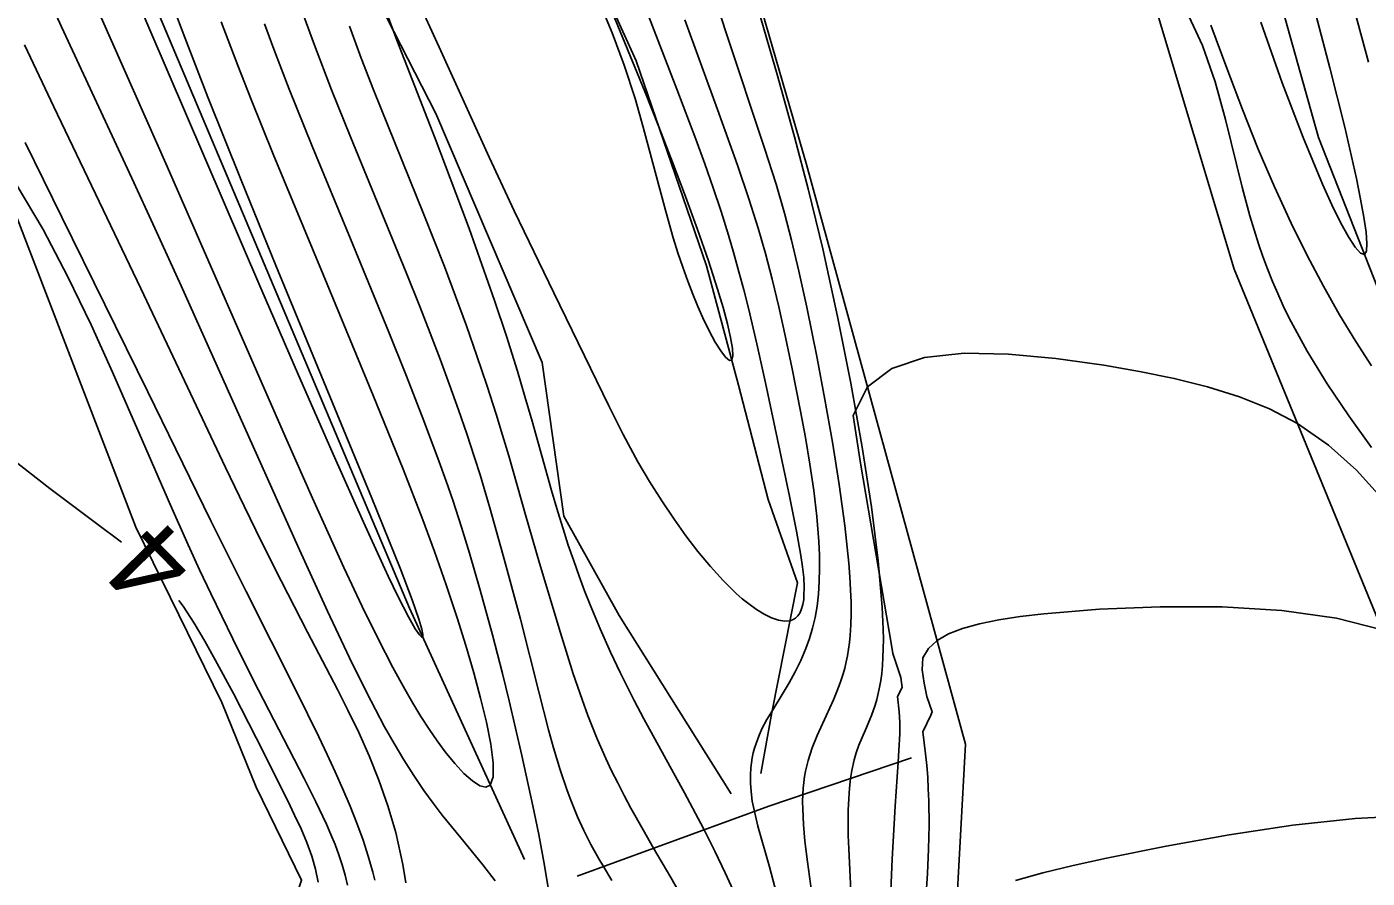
# Model space of a CAD drawing. Extents: x 2602990 to 2605851, y 618069 to 619180.
# Drawn here: x 2603723.4 to 2603755.98, y 618597.36 to 618618.07 of the extents above; entities that cross this region are included whole.
import ezdxf

# ---------------------------------------------------------------- set-up
doc = ezdxf.new("R2010")
doc.units = 0
for name, color, linetype in [('DTM Contours Major', 7, 'Continuous'), ('DTM Contours Major Text', 7, 'Continuous'), ('DTM Contours Minor', 7, 'Continuous'), ('Exist DTM Breakline', 7, 'Continuous'), ('Exist DTM Crownline', 7, 'Continuous'), ('Exist Roads EOP', 7, 'Continuous'), ('PH Exist DTM Breakline', 7, 'Continuous')]:
    doc.layers.add(name, color=color, linetype=linetype)

msp = doc.modelspace()

# ---------------------------------------------------------------- linework, layer by layer
at = {"layer": 'DTM Contours Major'}
for points in [[(2603713.987, 618618.777), (2603715.435, 618616.169), (2603716.997, 618613.793), (2603718.232, 618612.207), (2603719.486, 618610.801), (2603720.723, 618609.566), (2603721.905, 618608.499), (2603722.995, 618607.593), (2603723.957, 618606.843), (2603725.089, 618605.995), (2603725.695, 618605.54)], [(2603753.39, 618618.187), (2603753.913, 618616.713), (2603754.416, 618615.383), (2603754.888, 618614.242), (2603755.117, 618613.74), (2603755.33, 618613.312), (2603755.521, 618612.967), (2603755.685, 618612.716), (2603755.816, 618612.57), (2603755.908, 618612.537), (2603755.957, 618612.618), (2603755.968, 618612.801), (2603755.947, 618613.078), (2603755.895, 618613.44), (2603755.816, 618613.878), (2603755.714, 618614.382), (2603755.43, 618615.628), (2603755.07, 618617.079), (2603754.65, 618618.684)], [(2603741.61, 618597.021), (2603741.446, 618597.638), (2603741.169, 618598.631), (2603741.08, 618598.988), (2603741.031, 618599.24), (2603741, 618599.472), (2603740.986, 618599.675), (2603740.985, 618599.867), (2603740.997, 618600.049), (2603741.011, 618600.172), (2603741.031, 618600.292), (2603741.055, 618600.41), (2603741.086, 618600.526), (2603741.121, 618600.642), (2603741.186, 618600.816), (2603741.266, 618600.994), (2603741.386, 618601.221), (2603741.519, 618601.446), (2603741.783, 618601.874), (2603741.927, 618602.118), (2603742.071, 618602.379), (2603742.209, 618602.656), (2603742.334, 618602.949), (2603742.42, 618603.191), (2603742.495, 618603.441), (2603742.555, 618603.701), (2603742.604, 618603.984), (2603742.637, 618604.276), (2603742.657, 618604.58), (2603742.664, 618604.894), (2603742.66, 618605.218), (2603742.645, 618605.553), (2603742.596, 618606.16), (2603742.523, 618606.79), (2603742.43, 618607.433), (2603742.323, 618608.081), (2603742.206, 618608.725), (2603742.003, 618609.753), (2603741.841, 618610.523), (2603741.675, 618611.259), (2603741.512, 618611.935), (2603741.348, 618612.56), (2603741.171, 618613.179), (2603740.95, 618613.887), (2603740.671, 618614.708), (2603740.184, 618616.058), (2603739.388, 618618.241)], [(2603727.091, 618604.121), (2603727.194, 618603.979), (2603727.462, 618603.566), (2603727.723, 618603.129), (2603727.978, 618602.676), (2603728.417, 618601.853), (2603728.968, 618600.777), (2603729.739, 618599.242), (2603729.907, 618598.898), (2603730.063, 618598.56), (2603730.203, 618598.228), (2603730.323, 618597.902), (2603730.417, 618597.582), (2603730.481, 618597.269)]]:
    msp.add_lwpolyline(points, dxfattribs=at)
at = {"layer": 'DTM Contours Minor'}
for points in [[(2603726.672, 618619.31), (2603727.236, 618617.813), (2603727.798, 618616.365), (2603728.606, 618614.343), (2603729.451, 618612.269), (2603731.787, 618606.609), (2603732.472, 618604.906), (2603732.766, 618604.135), (2603732.929, 618603.664), (2603732.999, 618603.419), (2603733.024, 618603.288), (2603733.024, 618603.249), (2603733.016, 618603.228), (2603733.004, 618603.224), (2603732.987, 618603.232), (2603732.939, 618603.28), (2603732.839, 618603.425), (2603732.674, 618603.717), (2603732.424, 618604.208), (2603732.181, 618604.713), (2603731.579, 618606.023), (2603730.841, 618607.679), (2603729.999, 618609.603), (2603729.084, 618611.717), (2603726.365, 618618.059), (2603724.441, 618622.582)], [(2603742.516, 618596.694), (2603742.371, 618597.76), (2603742.311, 618598.264), (2603742.274, 618598.67), (2603742.255, 618599.048), (2603742.253, 618599.227), (2603742.257, 618599.397), (2603742.267, 618599.549), (2603742.282, 618599.694), (2603742.301, 618599.834), (2603742.325, 618599.968), (2603742.386, 618600.224), (2603742.433, 618600.382), (2603742.486, 618600.535), (2603742.605, 618600.833), (2603742.826, 618601.314), (2603743.003, 618601.699), (2603743.087, 618601.901), (2603743.167, 618602.112), (2603743.238, 618602.334), (2603743.277, 618602.476), (2603743.313, 618602.623), (2603743.344, 618602.775), (2603743.371, 618602.934), (2603743.393, 618603.099), (2603743.41, 618603.27), (2603743.427, 618603.525), (2603743.434, 618603.794), (2603743.432, 618604.078), (2603743.421, 618604.378), (2603743.402, 618604.693), (2603743.376, 618605.024), (2603743.277, 618605.946), (2603743.14, 618606.941), (2603742.976, 618607.973), (2603742.795, 618609.008), (2603742.606, 618610.009), (2603742.354, 618611.257), (2603742.165, 618612.128), (2603741.986, 618612.883), (2603741.814, 618613.539), (2603741.609, 618614.244), (2603741.329, 618615.122), (2603740.392, 618617.929), (2603739.469, 618620.773)], [(2603740.578, 618620.548), (2603741.636, 618616.916), (2603742.057, 618615.393), (2603742.388, 618614.128), (2603742.663, 618613.004), (2603742.741, 618612.671), (2603743.105, 618611.024), (2603743.428, 618609.403), (2603743.703, 618607.847), (2603743.926, 618606.394), (2603744.089, 618605.083), (2603744.188, 618603.952), (2603744.212, 618603.419), (2603744.216, 618603.175), (2603744.214, 618602.947), (2603744.207, 618602.733), (2603744.195, 618602.533), (2603744.176, 618602.346), (2603744.153, 618602.171), (2603744.124, 618602.008), (2603744.092, 618601.855), (2603744.055, 618601.711), (2603744.016, 618601.576), (2603743.925, 618601.321), (2603743.78, 618600.976), (2603743.622, 618600.601), (2603743.556, 618600.416), (2603743.503, 618600.24), (2603743.446, 618599.982), (2603743.415, 618599.79), (2603743.39, 618599.554), (2603743.373, 618599.294), (2603743.363, 618599.015), (2603743.36, 618598.717), (2603743.364, 618598.403), (2603743.373, 618598.076), (2603743.438, 618596.715)], [(2603732.332, 618619.954), (2603733.419, 618617.577), (2603734.633, 618614.901), (2603735.243, 618613.597), (2603736.203, 618611.6), (2603737.541, 618608.851), (2603737.893, 618608.155), (2603738.069, 618607.82), (2603738.249, 618607.495), (2603738.533, 618607.01), (2603738.828, 618606.544), (2603739.131, 618606.094), (2603739.416, 618605.695), (2603739.71, 618605.31), (2603740.012, 618604.943), (2603740.165, 618604.771), (2603740.319, 618604.605), (2603740.474, 618604.447), (2603740.631, 618604.298), (2603740.788, 618604.16), (2603740.945, 618604.034), (2603741.136, 618603.899), (2603741.322, 618603.786), (2603741.501, 618603.699), (2603741.667, 618603.642), (2603741.818, 618603.617), (2603741.95, 618603.627), (2603742.021, 618603.653), (2603742.083, 618603.692), (2603742.136, 618603.746), (2603742.182, 618603.812), (2603742.219, 618603.889), (2603742.257, 618604.017), (2603742.279, 618604.141), (2603742.287, 618604.231), (2603742.292, 618604.443), (2603742.279, 618604.678), (2603742.252, 618604.934), (2603742.212, 618605.209), (2603742.107, 618605.805), (2603741.935, 618606.659), (2603741.355, 618609.412), (2603741.143, 618610.363), (2603740.936, 618611.233), (2603740.825, 618611.672), (2603740.707, 618612.114), (2603740.582, 618612.558), (2603740.45, 618613.007), (2603740.27, 618613.578), (2603740.078, 618614.156), (2603739.874, 618614.742), (2603739.659, 618615.337), (2603739.199, 618616.556), (2603738.188, 618619.169)], [(2603737.036, 618619.883), (2603738.416, 618616.498), (2603738.759, 618615.639), (2603739.092, 618614.784), (2603739.408, 618613.946), (2603739.702, 618613.142), (2603739.964, 618612.384), (2603740.188, 618611.688), (2603740.319, 618611.246), (2603740.424, 618610.852), (2603740.502, 618610.516), (2603740.548, 618610.248), (2603740.56, 618610.06), (2603740.535, 618609.962), (2603740.474, 618609.958), (2603740.382, 618610.037), (2603740.266, 618610.189), (2603740.13, 618610.406), (2603739.982, 618610.678), (2603739.827, 618610.995), (2603739.704, 618611.273), (2603739.582, 618611.572), (2603739.46, 618611.889), (2603739.341, 618612.224), (2603739.224, 618612.573), (2603739.111, 618612.936), (2603738.926, 618613.58), (2603738.381, 618615.629), (2603738.181, 618616.326), (2603737.92, 618617.141), (2603737.628, 618617.926), (2603737.314, 618618.664)], [(2603723.672, 618619.318), (2603724.244, 618618.07), (2603725.948, 618614.391), (2603726.51, 618613.172), (2603727.148, 618611.77), (2603728.374, 618609.036), (2603729.981, 618605.437), (2603730.703, 618603.856), (2603731.239, 618602.723), (2603731.65, 618601.891), (2603731.871, 618601.463), (2603732.095, 618601.045), (2603732.325, 618600.638), (2603732.56, 618600.243), (2603732.801, 618599.861), (2603733.05, 618599.495), (2603733.271, 618599.192), (2603733.495, 618598.9), (2603733.944, 618598.345), (2603734.481, 618597.689), (2603734.779, 618597.302)], [(2603728.123, 618618.194), (2603728.525, 618617.135), (2603728.852, 618616.302), (2603729.389, 618614.974), (2603730.597, 618612.051), (2603731.815, 618609.108), (2603732.541, 618607.314), (2603733.02, 618606.078), (2603733.304, 618605.314), (2603733.591, 618604.497), (2603733.856, 618603.697), (2603734.066, 618603.027), (2603734.262, 618602.355), (2603734.427, 618601.742), (2603734.568, 618601.155), (2603734.673, 618600.623), (2603734.731, 618600.173), (2603734.731, 618599.831), (2603734.662, 618599.627), (2603734.556, 618599.575), (2603734.408, 618599.613), (2603734.228, 618599.729), (2603734.023, 618599.912), (2603733.8, 618600.151), (2603733.568, 618600.436), (2603733.372, 618600.701), (2603733.174, 618600.989), (2603732.977, 618601.296), (2603732.78, 618601.621), (2603732.582, 618601.962), (2603732.294, 618602.488), (2603731.926, 618603.2), (2603731.548, 618603.969), (2603731.102, 618604.919), (2603730.338, 618606.606), (2603729.681, 618608.091), (2603726.811, 618614.673), (2603724.669, 618619.518)], [(2603740.612, 618596.97), (2603740.374, 618597.496), (2603740.121, 618598.021), (2603739.857, 618598.541), (2603739.779, 618598.69), (2603739.38, 618599.436), (2603738.397, 618601.239), (2603738.163, 618601.683), (2603737.816, 618602.367), (2603737.582, 618602.858), (2603737.329, 618603.428), (2603737.089, 618604.01), (2603736.955, 618604.355), (2603736.821, 618604.711), (2603736.69, 618605.08), (2603736.559, 618605.462), (2603736.43, 618605.859), (2603736.302, 618606.273), (2603736.15, 618606.79), (2603735.677, 618608.478), (2603735.505, 618609.079), (2603735.321, 618609.697), (2603735.053, 618610.549), (2603734.764, 618611.419), (2603734.46, 618612.295), (2603734.146, 618613.169), (2603733.828, 618614.029), (2603733.321, 618615.358), (2603732.391, 618617.749), (2603732.041, 618618.683)], [(2603737.615, 618597.311), (2603737.41, 618597.646), (2603737.301, 618597.83), (2603737.106, 618598.182), (2603736.934, 618598.521), (2603736.781, 618598.855), (2603736.617, 618599.258), (2603736.528, 618599.499), (2603736.361, 618599.999), (2603736.202, 618600.531), (2603736.081, 618600.968), (2603735.842, 618601.895), (2603735.394, 618603.664), (2603734.977, 618605.214), (2603734.653, 618606.371), (2603734.413, 618607.178), (2603734.282, 618607.594), (2603734.093, 618608.169), (2603733.889, 618608.76), (2603733.672, 618609.367), (2603733.441, 618609.988), (2603733.2, 618610.622), (2603732.948, 618611.268), (2603732.617, 618612.096), (2603731.268, 618615.393), (2603730.805, 618616.543), (2603730.386, 618617.627), (2603730.128, 618618.332)], [(2603756.081, 618607.838), (2603755.526, 618608.607), (2603755, 618609.392), (2603754.515, 618610.187), (2603754.083, 618610.985), (2603753.937, 618611.283), (2603753.8, 618611.582), (2603753.672, 618611.881), (2603753.551, 618612.183), (2603753.438, 618612.487), (2603753.332, 618612.795), (2603753.226, 618613.132), (2603753.125, 618613.473), (2603752.937, 618614.175), (2603752.534, 618615.817), (2603752.281, 618616.735), (2603751.974, 618617.621), (2603751.589, 618618.437)], [(2603755.662, 618618.5), (2603756.011, 618617.213)], [(2603736.086, 618597.03), (2603735.982, 618597.675), (2603735.84, 618598.43), (2603735.698, 618599.124), (2603735.43, 618600.35), (2603735.121, 618601.676), (2603734.957, 618602.345), (2603734.716, 618603.281), (2603734.418, 618604.368), (2603734.157, 618605.266), (2603733.961, 618605.904), (2603733.748, 618606.56), (2603733.591, 618607.017), (2603733.422, 618607.491), (2603733.049, 618608.491), (2603732.626, 618609.575), (2603732.195, 618610.647), (2603731.261, 618612.919), (2603730.335, 618615.167), (2603729.777, 618616.553), (2603729.4, 618617.526), (2603729.172, 618618.142)], [(2603739.263, 618597.009), (2603739.052, 618597.381), (2603738.633, 618598.093), (2603738.374, 618598.541), (2603738.079, 618599.07), (2603737.915, 618599.377), (2603737.759, 618599.679), (2603737.612, 618599.976), (2603737.472, 618600.272), (2603737.26, 618600.754), (2603737.034, 618601.321), (2603736.892, 618601.71), (2603736.68, 618602.337), (2603736.368, 618603.333), (2603735.856, 618605.027), (2603735.518, 618606.201), (2603735.111, 618607.634), (2603734.963, 618608.136), (2603734.806, 618608.649), (2603734.579, 618609.354), (2603734.336, 618610.072), (2603734.081, 618610.796), (2603733.816, 618611.52), (2603733.546, 618612.239), (2603733.051, 618613.507), (2603731.826, 618616.544), (2603731.527, 618617.313), (2603731.239, 618618.085)], [(2603756.079, 618609.824), (2603755.698, 618610.416), (2603755.306, 618611.064), (2603754.91, 618611.764), (2603754.515, 618612.509), (2603754.126, 618613.294), (2603753.722, 618614.177), (2603753.329, 618615.1), (2603752.944, 618616.064), (2603752.561, 618617.07), (2603752.178, 618618.117)], [(2603723.34, 618617.638), (2603724.057, 618616.125), (2603726.171, 618611.709), (2603728.227, 618607.357), (2603728.682, 618606.409), (2603729.11, 618605.529), (2603729.577, 618604.599), (2603730.222, 618603.349), (2603730.948, 618601.956), (2603731.201, 618601.454), (2603731.465, 618600.906), (2603731.718, 618600.339), (2603731.957, 618599.748), (2603732.174, 618599.127), (2603732.364, 618598.471), (2603732.537, 618597.696), (2603732.612, 618597.252)], [(2603723.36, 618615.255), (2603724.246, 618613.439), (2603726.337, 618609.197), (2603727.87, 618606.059), (2603728.729, 618604.333), (2603729.955, 618601.903), (2603730.497, 618600.799), (2603730.699, 618600.374), (2603730.894, 618599.951), (2603731.08, 618599.53), (2603731.256, 618599.113), (2603731.42, 618598.698), (2603731.569, 618598.288), (2603731.697, 618597.898), (2603731.806, 618597.509), (2603731.854, 618597.312)], [(2603723.142, 618614.243), (2603723.791, 618613.139), (2603724.396, 618611.99), (2603724.959, 618610.825), (2603725.483, 618609.673), (2603726.211, 618608.004), (2603726.891, 618606.436), (2603727.319, 618605.471), (2603727.596, 618604.867), (2603727.869, 618604.285), (2603728.401, 618603.188), (2603728.909, 618602.175), (2603730.141, 618599.787), (2603730.422, 618599.224), (2603730.681, 618598.675), (2603730.79, 618598.427), (2603730.892, 618598.18), (2603730.984, 618597.933), (2603731.065, 618597.687), (2603731.134, 618597.44), (2603731.188, 618597.191)], [(2603756.313, 618606.622), (2603755.712, 618607.288), (2603755.037, 618607.898), (2603754.279, 618608.426), (2603753.603, 618608.78), (2603752.874, 618609.074), (2603752.098, 618609.318), (2603751.285, 618609.521), (2603750.441, 618609.691), (2603749.575, 618609.839), (2603748.405, 618610.005), (2603747.256, 618610.114), (2603746.177, 618610.132), (2603745.215, 618610.026), (2603744.418, 618609.764), (2603743.833, 618609.313), (2603743.482, 618608.622), (2603743.664, 618607.457), (2603744.419, 618602.98), (2603744.448, 618602.828), (2603744.509, 618602.633), (2603744.643, 618602.246), (2603744.671, 618602.002), (2603744.562, 618601.784), (2603744.599, 618601.409), (2603744.613, 618601.157), (2603744.615, 618600.876), (2603744.594, 618600.471), (2603744.573, 618600.183), (2603744.501, 618599.112), (2603744.433, 618597.826), (2603744.381, 618596.674)], [(2603756.339, 618603.401), (2603755.229, 618603.692), (2603753.905, 618603.874), (2603752.448, 618603.961), (2603750.942, 618603.966), (2603749.47, 618603.906), (2603748.115, 618603.793), (2603747.543, 618603.726), (2603747.02, 618603.647), (2603746.551, 618603.552), (2603746.142, 618603.44), (2603745.798, 618603.305), (2603745.523, 618603.144), (2603745.313, 618602.947), (2603745.173, 618602.723), (2603745.159, 618602.434), (2603745.211, 618602.109), (2603745.272, 618601.782), (2603745.399, 618601.406), (2603745.367, 618601.328), (2603745.177, 618600.926), (2603745.244, 618600.39), (2603745.271, 618600.107), (2603745.293, 618599.822), (2603745.309, 618599.534), (2603745.32, 618599.244), (2603745.327, 618598.657), (2603745.316, 618598.071), (2603745.29, 618597.478), (2603745.25, 618596.879)], [(2603757.084, 618598.887), (2603755.682, 618598.813), (2603754.172, 618598.649), (2603752.619, 618598.417), (2603751.086, 618598.143), (2603749.64, 618597.85), (2603748.832, 618597.671), (2603748.09, 618597.491), (2603747.425, 618597.305)]]:
    msp.add_lwpolyline(points, dxfattribs=at)
at = {"layer": 'Exist DTM Breakline'}
msp.add_spline([(2603647.352, 618520.802), (2603704.337, 618541.966), (2603758.983, 618562.663), (2603811.118, 618582.434), (2603865.604, 618602.567), (2603913.966, 618621.231), (2603963.574, 618640.143), (2603974.725, 618636.355), (2603978.77, 618630.138), (2603971.844, 618627.992), (2603956.88, 618621.982), (2603923.969, 618609.772), (2603877.426, 618591.796), (2603827.273, 618571.857), (2603776.875, 618552.809), (2603720.479, 618530.104), (2603675.109, 618514.176), (2603657.355, 618505.354), (2603640.368, 618498.804), (2603619.191, 618491.366), (2603591.676, 618480.386)], degree=3, dxfattribs=at)
at = {"layer": 'Exist DTM Crownline'}
msp.add_spline([(2603233.488, 618380.754), (2603285.185, 618400.095), (2603335.457, 618418.629), (2603390.812, 618439.069), (2603440.087, 618457.325), (2603493.996, 618477.231), (2603542.655, 618495.301), (2603600.808, 618516.867), (2603653.659, 618536.362), (2603706.222, 618555.742), (2603764.811, 618577.593), (2603823.52, 618599.847), (2603878.564, 618620.56), (2603937.951, 618643.078), (2603997.369, 618665.789), (2604036.209, 618680.665), (2604055.311, 618688.017)], degree=3, dxfattribs=at)
at = {"layer": 'Exist Roads EOP'}
for points in [[(2603230.17, 618389.98), (2603282.929, 618409.597), (2603332.773, 618427.868), (2603388.167, 618448.413), (2603437.203, 618466.721), (2603490.778, 618486.527), (2603539.039, 618504.558), (2603597.451, 618526.156), (2603651.053, 618545.972), (2603705.208, 618566.084), (2603762.02, 618587.183), (2603820.334, 618609.162), (2603876.341, 618629.99), (2603934.909, 618652.28), (2603996.409, 618675.568), (2604033.216, 618689.957), (2604052.01, 618697.199)], [(2604034.633, 618668.486), (2603984.89, 618650.123), (2603936.767, 618631.654), (2603888.195, 618613.335), (2603837.766, 618594.258), (2603782.918, 618573.705), (2603731.939, 618554.39), (2603671.126, 618532.171), (2603621.822, 618514.106), (2603561.545, 618491.877), (2603506.421, 618471.293), (2603452.163, 618451.33), (2603398.364, 618431.316), (2603341.431, 618410.355), (2603281.65, 618388.199), (2603223.033, 618366.475), (2603185.717, 618352.612)]]:
    msp.add_spline(points, degree=3, dxfattribs=at)
at = {"layer": 'PH Exist DTM Breakline'}
for points in [[(2603740.721, 618580.462), (2603743.569, 618585.707), (2603745.367, 618590.394), (2603745.968, 618596.178), (2603746.213, 618600.624), (2603742.35, 618614.727), (2603732.327, 618649.349), (2603723.779, 618678.063), (2603708.215, 618744.099), (2603707.858, 618749.354), (2603708.238, 618755.061), (2603710.212, 618763.823), (2603713.612, 618770.972), (2603717.092, 618777.529), (2603722.485, 618784.846)], [(2603694.236, 618761.688), (2603696.339, 618758.714), (2603697.786, 618755.313), (2603699.555, 618750.087), (2603701.551, 618743.214), (2603719.318, 618673.027), (2603724.007, 618658.781), (2603728.272, 618644.889), (2603730.819, 618637.094), (2603733.79, 618626.275), (2603735.965, 618622.193), (2603738.21, 618617.242), (2603739.916, 618612.255), (2603740.698, 618609.356), (2603741.419, 618606.576), (2603742.132, 618604.546), (2603741.508, 618601.391), (2603741.24, 618599.912)], [(2603735.491, 618597.815), (2603732.696, 618603.929), (2603726.626, 618618.339), (2603718.375, 618639.98), (2603710.922, 618662.709), (2603708.255, 618670.443), (2603687.347, 618740.115), (2603685.716, 618746.452), (2603684.091, 618752.279), (2603683.221, 618754.937)], [(2603726.05, 618605.901), (2603719.717, 618622.377), (2603713.246, 618640.38), (2603709.228, 618653.705), (2603704.428, 618669.809), (2603682.683, 618739.201)], [(2603693.708, 618737.198), (2603713.581, 618671.562), (2603716.704, 618663.173), (2603717.422, 618658.055), (2603718.661, 618654.532), (2603721.209, 618646.677), (2603722.847, 618642.348), (2603726.224, 618635.402), (2603728.484, 618629.132), (2603731.359, 618621.43), (2603732.144, 618618.291), (2603733.34, 618615.967), (2603735.927, 618609.911), (2603736.449, 618606.169), (2603737.796, 618603.756)], [(2603765.932, 618728.829), (2603750.031, 618726.797), (2603736.947, 618724.574), (2603730.586, 618723.835), (2603726.886, 618723.571), (2603724.6, 618722.656), (2603724.179, 618720.577), (2603731.057, 618682.438), (2603738.21, 618659.115), (2603746.815, 618631.957), (2603752.743, 618612.175), (2603757.999, 618599.348)], [(2603729.219, 618704.927), (2603734.804, 618682.808), (2603740.63, 618665.506), (2603745.445, 618649.119), (2603751.124, 618628.482), (2603754.791, 618615.378), (2603757.27, 618609.073), (2603759.086, 618605.724)], [(2603726.05, 618605.901), (2603728.137, 618601.638), (2603728.97, 618599.579), (2603730.075, 618597.313), (2603729.408, 618595.327), (2603727.741, 618594.258), (2603724.847, 618593.086), (2603722.403, 618591.799), (2603721.011, 618590.285), (2603720.215, 618589.106), (2603720.488, 618586.262), (2603721.948, 618584.36), (2603723.733, 618582.941), (2603726.461, 618582.972), (2603733.393, 618584.999), (2603739.006, 618586.982), (2603742.191, 618588.997), (2603744.153, 618590.298)], [(2603737.796, 618603.756), (2603740.513, 618599.419)], [(2603744.9, 618600.294), (2603741.436, 618599.118), (2603736.77, 618597.412)]]:
    msp.add_lwpolyline(points, dxfattribs=at)

# ---------------------------------------------------------------- texts
at = {"layer": 'DTM Contours Major Text'}
msp.add_text('4', height=2, rotation=134.5193, dxfattribs=at).set_placement((2603727.627, 618605.127))

doc.saveas('drawing.dxf')
